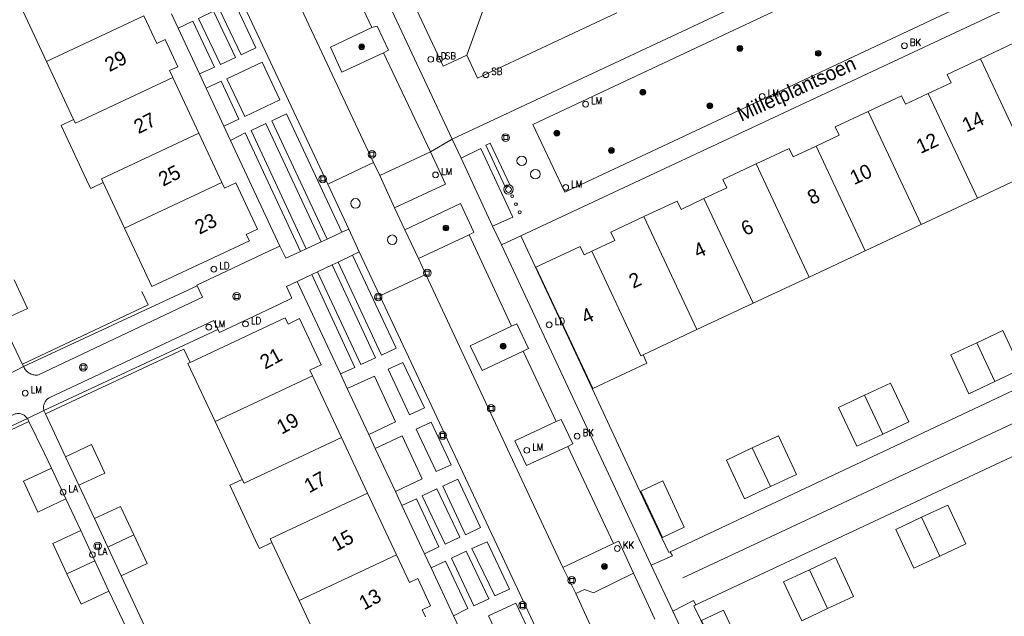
# Model space of a CAD drawing. Header units: metres. Extents: x 138165 to 154469, y 480134 to 494189.
# Tile 548 of 656: x 146764 to 146850, y 486614 to 486666. Entities that reach past the tile are written whole.
import ezdxf

# ---------------------------------------------------------------- set-up
doc = ezdxf.new("R2010")
doc.units = ezdxf.units.M
doc.header["$LTSCALE"] = 0.001
doc.header["$MEASUREMENT"] = 0
for name, color, linetype, lineweight in [('Level 5', 7, 'Continuous', 0), ('TOP-L-terrein schutting raster hek leuning', 7, 'Continuous', 0), ('TOP-L-topo objecten punt', 7, 'Continuous', 0), ('TOP-L-topo objecten vlak', 7, 'Continuous', 0), ('TOP-L-verharding molgoot', 7, 'Continuous', 0), ('TOP-T-topo huisnummering naamgeving', 7, 'Continuous', 0)]:
    doc.layers.add(name, color=color, linetype=linetype, lineweight=lineweight)
doc.styles.add('Style-INTL_ISO', font='INTL_ISO.shx')
doc.styles.add('Style-STANDARD', font='STANDARD.shx')

# ---------------------------------------------------------------- blocks, each defined once
blk = doc.blocks.new('24')
at = {"layer": 'TOP-L-topo objecten punt', "color": 7, "linetype": 'Continuous', "lineweight": 0}
for radius in [0.025, 0.0182, 0.0115, 0.005]:
    blk.add_circle((0, 0), radius, dxfattribs=at)
blk = doc.blocks.new('40')
at = {"layer": 'TOP-L-topo objecten punt', "color": 7, "linetype": 'Continuous', "lineweight": 0}
blk.add_circle((0, 0), 0.025, dxfattribs=at)
at = {"layer": 'TOP-L-topo objecten punt', "color": 7, "linetype": 'Continuous', "lineweight": 0, "style": 'Style-STANDARD'}
blk.add_text('LA', height=0.06, dxfattribs=at).set_placement((0.0483, 0))
blk = doc.blocks.new('39')
at = {"layer": 'TOP-L-topo objecten punt', "color": 7, "linetype": 'Continuous', "lineweight": 0}
for p, q in [((0.0175, 0.0175), (-0.0175, 0.0175)), ((-0.0175, 0.0175), (-0.0175, -0.0175)), ((0.0175, 0.0175), (0.0175, -0.0175)), ((0.0175, -0.0175), (-0.0175, -0.0175))]:
    blk.add_line(p, q, dxfattribs=at)
blk.add_circle((0, 0), 0.0332, dxfattribs=at)
blk = doc.blocks.new('121')
at = {"layer": 'TOP-L-topo objecten punt', "color": 7, "linetype": 'Continuous', "lineweight": 0}
blk.add_circle((0, 0), 0.025, dxfattribs=at)
at = {"layer": 'TOP-L-topo objecten punt', "color": 7, "linetype": 'Continuous', "lineweight": 0, "style": 'Style-STANDARD'}
blk.add_text('LD', height=0.06, dxfattribs=at).set_placement((0.0483, 0))
blk = doc.blocks.new('*U13')
at = {"layer": 'Level 5', "color": 7, "linetype": 'Continuous', "lineweight": 0}
blk.add_circle((0, 0), 0.0415, dxfattribs=at)
blk = doc.blocks.new('150')
at = {"layer": 'Level 5', "color": 7, "linetype": 'Continuous', "lineweight": 0}
blk.add_blockref('*U13', (0, 0), dxfattribs=at)
blk = doc.blocks.new('72')
at = {"layer": 'TOP-L-topo objecten punt', "color": 7, "linetype": 'Continuous', "lineweight": 0}
blk.add_circle((0, 0), 0.025, dxfattribs=at)
at = {"layer": 'TOP-L-topo objecten punt', "color": 7, "linetype": 'Continuous', "lineweight": 0, "style": 'Style-STANDARD'}
blk.add_text('BK', height=0.06, dxfattribs=at).set_placement((0.0483, 0))
blk = doc.blocks.new('16')
at = {"layer": 'TOP-L-topo objecten punt', "color": 7, "linetype": 'Continuous', "lineweight": 0}
blk.add_circle((0, 0), 0.025, dxfattribs=at)
at = {"layer": 'TOP-L-topo objecten punt', "color": 7, "linetype": 'Continuous', "lineweight": 0, "style": 'Style-STANDARD'}
blk.add_text('LM', height=0.06, dxfattribs=at).set_placement((0.0483, 0))
blk = doc.blocks.new('10')
at = {"layer": 'TOP-L-topo objecten punt', "linetype": 'Continuous', "lineweight": 0}
blk.add_circle((0, 0), 0.0125, dxfattribs=at)
blk = doc.blocks.new('119')
at = {"layer": 'TOP-L-topo objecten punt', "color": 7, "linetype": 'Continuous', "lineweight": 0}
blk.add_circle((0, 0), 0.025, dxfattribs=at)
at = {"layer": 'TOP-L-topo objecten punt', "color": 7, "linetype": 'Continuous', "lineweight": 0, "style": 'Style-STANDARD'}
blk.add_text('KK', height=0.06, dxfattribs=at).set_placement((0.0483, 0))
blk = doc.blocks.new('175')
at = {"layer": 'TOP-L-topo objecten punt', "color": 7, "linetype": 'Continuous', "lineweight": 0}
blk.add_circle((0, 0), 0.025, dxfattribs=at)
at = {"layer": 'TOP-L-topo objecten punt', "color": 7, "linetype": 'Continuous', "lineweight": 0, "style": 'Style-STANDARD'}
blk.add_text('SB', height=0.06, dxfattribs=at).set_placement((0.0483, 0))
blk = doc.blocks.new('27')
at = {"layer": 'TOP-L-topo objecten punt', "color": 7, "linetype": 'Continuous', "lineweight": 0}
for radius in [0.0415, 0.025]:
    blk.add_circle((0, 0), radius, dxfattribs=at)

msp = doc.modelspace()

# ---------------------------------------------------------------- linework, layer by layer
at = {"layer": 'TOP-L-terrein schutting raster hek leuning', "flags": 128}
for points in [[(146775.144, 486642.486), (146775.679, 486641.33), (146764.725, 486636.171)], [(146766.729, 486631.843), (146778.8, 486637.468), (146779.347, 486636.31)], [(146756.813, 486625.76), (146756.28, 486626.914), (146765.293, 486631.15)]]:
    msp.add_lwpolyline(points, dxfattribs=at)
at = {"layer": 'TOP-L-topo objecten vlak', "flags": 128}
for points in [[(146802.19, 486655.76), (146778.106, 486707.174)], [(146795.34, 486653.73), (146773.494, 486700.232)], [(146769.55, 486698.364), (146779.964, 486676.125), (146791.343, 486651.856)], [(146853.723, 486679.904), (146802.19, 486655.76)], [(146806.154, 486670.521), (146802.859, 486677.552), (146803.248, 486677.734), (146803.133, 486677.979), (146797.275, 486675.233), (146795.629, 486674.463), (146801.404, 486662.127), (146803.467, 486663.094)], [(146850.961, 486669.444), (146812.025, 486651.145), (146809.212, 486657.043), (146848.174, 486675.343)], [(146791.282, 486673.792), (146795.186, 486665.506)], [(146803.467, 486663.094), (146806.154, 486670.521)], [(146808.167, 486647.341), (146856.377, 486669.929)], [(146764.543, 486667.39), (146766.814, 486662.545)], [(146783.783, 486663.131), (146781.88, 486667.144), (146783.189, 486667.752), (146785.068, 486663.745), (146783.783, 486663.131)], [(146775.307, 486666.526), (146766.814, 486662.545)], [(146777.833, 486661.139), (146777.547, 486661.747), (146778.272, 486662.087), (146777.157, 486664.465), (146776.432, 486664.126), (146775.307, 486666.526)], [(146777.709, 486666.694), (146778.289, 486665.454)], [(146780.068, 486666.284), (146781.382, 486666.918), (146783.294, 486662.9), (146781.984, 486662.282), (146780.068, 486666.284)], [(146803.467, 486663.094), (146804.407, 486661.088), (146816.549, 486666.779)], [(146778.289, 486665.454), (146779.585, 486666.059), (146781.471, 486662.047), (146780.154, 486661.465)], [(146795.186, 486665.506), (146795.653, 486665.631), (146796.649, 486663.545), (146796.214, 486663.302)], [(146780.154, 486661.465), (146778.289, 486665.454)], [(146796.214, 486663.302), (146792.568, 486661.616), (146791.59, 486663.798), (146795.186, 486665.506)], [(146853.475, 486664.342), (146851.479, 486663.406), (146851.138, 486664.131), (146848.247, 486662.776)], [(146796.214, 486663.302), (146800.286, 486654.665)], [(146766.814, 486662.545), (146769.184, 486657.488)], [(146784.1, 486657.737), (146782.55, 486661.045), (146785.629, 486662.499), (146787.16, 486659.193), (146784.1, 486657.737)], [(146848.247, 486662.776), (146845.355, 486661.42), (146845.694, 486660.695), (146843.697, 486659.759)], [(146848.247, 486662.776), (146852.864, 486652.923)], [(146780.154, 486661.465), (146780.734, 486660.226)], [(146769.184, 486657.488), (146769.339, 486657.158), (146777.833, 486661.139)], [(146780.103, 486656.294), (146777.833, 486661.139)], [(146780.734, 486660.226), (146782.054, 486660.831), (146783.586, 486657.525), (146782.288, 486656.902)], [(146782.288, 486656.902), (146780.734, 486660.226)], [(146843.697, 486659.759), (146841.699, 486658.823), (146841.36, 486659.547), (146838.467, 486658.192)], [(146847.974, 486650.631), (146843.697, 486659.759)], [(146791.289, 486647.063), (146786.467, 486657.371), (146787.744, 486657.977), (146792.579, 486647.659)], [(146838.467, 486658.192), (146835.575, 486656.837), (146835.915, 486656.112), (146833.917, 486655.176)], [(146838.467, 486658.192), (146843.085, 486648.34)], [(146769.184, 486657.488), (146768.098, 486656.979), (146770.523, 486651.804), (146770.678, 486651.474), (146771.765, 486651.983)], [(146789.47, 486646.222), (146784.669, 486656.515), (146785.957, 486657.135), (146790.772, 486646.824)], [(146780.103, 486656.294), (146771.61, 486652.313), (146771.765, 486651.983)], [(146782.119, 486651.993), (146780.103, 486656.294)], [(146782.288, 486656.902), (146782.865, 486655.668)], [(146782.865, 486655.668), (146784.133, 486656.314), (146788.957, 486645.985)], [(146787.173, 486646.457), (146782.865, 486655.668)], [(146800.286, 486654.665), (146802.19, 486655.76)], [(146802.19, 486655.76), (146802.965, 486654.114)], [(146807.203, 486651.798), (146805.511, 486655.418), (146805.135, 486655.239), (146806.822, 486651.617), (146807.203, 486651.798)], [(146795.87, 486652.602), (146800.286, 486654.665)], [(146800.286, 486654.665), (146801.6, 486651.837), (146797.175, 486649.797)], [(146802.965, 486654.114), (146804.679, 486654.965), (146807.468, 486648.979), (146805.711, 486648.189)], [(146833.917, 486655.176), (146831.92, 486654.24), (146831.58, 486654.964), (146828.688, 486653.609)], [(146838.196, 486646.048), (146833.917, 486655.176)], [(146791.343, 486651.856), (146795.34, 486653.73)], [(146795.87, 486652.602), (146795.34, 486653.73)], [(146805.711, 486648.189), (146802.965, 486654.114)], [(146828.688, 486653.609), (146825.796, 486652.252), (146826.136, 486651.528), (146824.138, 486650.592)], [(146828.688, 486653.609), (146833.306, 486643.757)], [(146847.974, 486650.631), (146852.864, 486652.923)], [(146771.765, 486651.983), (146773.626, 486648.013)], [(146782.119, 486651.993), (146773.626, 486648.013)], [(146773.626, 486648.013), (146776.013, 486642.919), (146784.506, 486646.9), (146784.236, 486647.477), (146785.223, 486647.939), (146783.339, 486651.958), (146782.352, 486651.495), (146782.119, 486651.993)], [(146797.175, 486649.797), (146795.87, 486652.602)], [(146793.18, 486647.937), (146791.343, 486651.856)], [(146824.138, 486650.592), (146822.141, 486649.656), (146821.801, 486650.38), (146818.909, 486649.025)], [(146828.416, 486641.465), (146824.138, 486650.592)], [(146843.085, 486648.34), (146847.974, 486650.631)], [(146798.064, 486647.881), (146797.175, 486649.797)], [(146798.064, 486647.881), (146802.924, 486650.158), (146804.089, 486647.663), (146803.661, 486647.439)], [(146818.909, 486649.025), (146816.017, 486647.669), (146816.356, 486646.945), (146814.358, 486646.009)], [(146818.909, 486649.025), (146823.526, 486639.173)], [(146792.579, 486647.659), (146791.289, 486647.063)], [(146792.579, 486647.659), (146793.18, 486647.937)], [(146794.091, 486645.939), (146793.18, 486647.937)], [(146799.241, 486645.371), (146798.064, 486647.881)], [(146805.711, 486648.189), (146806.492, 486646.556)], [(146838.196, 486646.048), (146843.085, 486648.34)], [(146790.772, 486646.824), (146789.47, 486646.222)], [(146790.772, 486646.824), (146791.289, 486647.063)], [(146803.661, 486647.439), (146799.241, 486645.371)], [(146807.375, 486639.476), (146803.661, 486647.439)], [(146806.492, 486646.556), (146808.167, 486647.341)], [(146808.167, 486647.341), (146814.407, 486634.026), (146818.576, 486625.043), (146820.463, 486621.018), (146821.09, 486619.734), (146821.208, 486619.81)], [(146787.173, 486646.457), (146786.263, 486646.028), (146785.161, 486645.509), (146779.931, 486643.048), (146779.96, 486642.986)], [(146788.957, 486645.985), (146787.673, 486645.392), (146787.173, 486646.457)], [(146788.957, 486645.985), (146789.47, 486646.222)], [(146794.091, 486645.939), (146793.497, 486645.659)], [(146795.891, 486642.107), (146794.091, 486645.939)], [(146819.547, 486618.63), (146806.492, 486646.556)], [(146814.358, 486646.009), (146813.693, 486645.697), (146813.354, 486646.422), (146809.483, 486644.608), (146814.439, 486634.032), (146819.166, 486636.247), (146818.827, 486636.971)], [(146818.827, 486636.971), (146818.637, 486636.882), (146814.358, 486646.009)], [(146833.306, 486643.757), (146838.196, 486646.048)], [(146792.236, 486645.063), (146791.716, 486644.818)], [(146792.236, 486645.063), (146793.497, 486645.659)], [(146793.497, 486645.659), (146797.316, 486637.551), (146796.021, 486636.955), (146792.236, 486645.063)], [(146799.241, 486645.371), (146799.89, 486643.985)], [(146790.459, 486644.224), (146789.95, 486643.984)], [(146790.459, 486644.224), (146791.716, 486644.818)], [(146791.716, 486644.818), (146795.502, 486636.705), (146794.238, 486636.127), (146790.459, 486644.224)], [(146762.912, 486639.955), (146765.177, 486641.015), (146764.01, 486643.506)], [(146781.766, 486639.184), (146781.89, 486638.917), (146787.077, 486641.373), (146788.205, 486641.907), (146787.741, 486642.941), (146788.67, 486643.38)], [(146788.67, 486643.38), (146789.95, 486643.984)], [(146792.445, 486635.308), (146788.67, 486643.38)], [(146789.95, 486643.984), (146793.709, 486635.877), (146792.445, 486635.308)], [(146799.89, 486643.985), (146795.891, 486642.107)], [(146799.89, 486643.985), (146811.851, 486618.443)], [(146828.416, 486641.465), (146833.306, 486643.757)], [(146764.824, 486635.958), (146779.96, 486642.986)], [(146779.96, 486642.986), (146780.421, 486641.989), (146766.126, 486635.218), (146766.032, 486635.207), (146765.937, 486635.203), (146765.842, 486635.207), (146765.747, 486635.219), (146765.654, 486635.238), (146765.563, 486635.264), (146765.473, 486635.297), (146765.387, 486635.337), (146765.305, 486635.384), (146765.226, 486635.438), (146765.152, 486635.497), (146765.082, 486635.562), (146765.019, 486635.633), (146764.96, 486635.708), (146764.908, 486635.787), (146764.863, 486635.871), (146764.824, 486635.958)], [(146824.176, 486581.901), (146795.891, 486642.107)], [(146869.269, 486642.406), (146821.208, 486619.81)], [(146823.526, 486639.173), (146828.416, 486641.465)], [(146764.824, 486635.958), (146762.912, 486639.955)], [(146766.602, 486632.117), (146766.583, 486632.195), (146766.57, 486632.275), (146766.564, 486632.355), (146766.565, 486632.435), (146766.572, 486632.516), (146766.586, 486632.595), (146766.607, 486632.673), (146766.634, 486632.748), (146766.667, 486632.822), (146766.706, 486632.892), (146766.751, 486632.959), (146766.802, 486633.022), (146766.857, 486633.08), (146766.917, 486633.134), (146766.981, 486633.182), (146767.05, 486633.225), (146767.121, 486633.262), (146781.4, 486639.97), (146781.766, 486639.184)], [(146790.011, 486635.15), (146789.778, 486635.648), (146790.765, 486636.111), (146788.882, 486640.129), (146787.883, 486639.661), (146787.63, 486640.198), (146779.347, 486636.31), (146779.152, 486636.218), (146781.518, 486631.169)], [(146781.766, 486639.184), (146766.602, 486632.117)], [(146808.388, 486637.296), (146804.799, 486635.612), (146803.759, 486637.749), (146807.375, 486639.476)], [(146807.375, 486639.476), (146807.818, 486639.688), (146808.832, 486637.517), (146808.388, 486637.296)], [(146818.827, 486636.971), (146823.526, 486639.173)], [(146849.504, 486634.644), (146851.769, 486635.712), (146850.183, 486639.094), (146847.917, 486638.031)], [(146811.258, 486631.167), (146808.388, 486637.296)], [(146823.437, 486615.196), (146871.478, 486637.664)], [(146847.917, 486638.031), (146845.654, 486636.971), (146847.239, 486633.589), (146849.504, 486634.644)], [(146849.504, 486634.644), (146847.917, 486638.031)], [(146763.409, 486635.226), (146764.824, 486635.958)], [(146798.48, 486631.736), (146796.614, 486635.724), (146797.874, 486636.317), (146799.781, 486632.349), (146798.48, 486631.736)], [(146790.011, 486635.15), (146781.518, 486631.169)], [(146792.536, 486629.763), (146790.011, 486635.15)], [(146792.445, 486635.308), (146793.031, 486634.053)], [(146793.031, 486634.053), (146795.412, 486635.125), (146797.25, 486631.147), (146794.915, 486630.026)], [(146794.915, 486630.026), (146793.031, 486634.053)], [(146839.728, 486630.06), (146841.989, 486631.128), (146840.404, 486634.511), (146838.139, 486633.449)], [(146838.139, 486633.449), (146835.875, 486632.388), (146837.46, 486629.006), (146839.728, 486630.06)], [(146838.139, 486633.449), (146839.728, 486630.06)], [(146740.292, 486620.626), (146764.019, 486631.794), (146764.096, 486631.82), (146764.174, 486631.84), (146764.254, 486631.853), (146764.335, 486631.859), (146764.416, 486631.858), (146764.496, 486631.85), (146764.576, 486631.835), (146764.654, 486631.814), (146764.73, 486631.786), (146764.803, 486631.751), (146764.873, 486631.71), (146764.939, 486631.664), (146765.001, 486631.612), (146765.059, 486631.555), (146765.111, 486631.493), (146765.157, 486631.426)], [(146765.157, 486631.426), (146741.706, 486620.478), (146744.092, 486615.387)], [(146766.602, 486632.117), (146765.157, 486631.426)], [(146765.157, 486631.426), (146765.293, 486631.15), (146766.651, 486628.383), (146767.254, 486627.099)], [(146768.471, 486628.091), (146766.729, 486631.843), (146766.602, 486632.117)], [(146811.258, 486631.167), (146811.698, 486631.348), (146812.718, 486629.226), (146812.279, 486628.984)], [(146781.518, 486631.169), (146783.888, 486626.112)], [(146800.796, 486626.798), (146799.048, 486630.505), (146800.351, 486631.12), (146802.096, 486627.375), (146800.796, 486626.798)], [(146812.279, 486628.984), (146808.661, 486627.321), (146807.642, 486629.478), (146811.258, 486631.167)], [(146783.888, 486626.112), (146784.043, 486625.782), (146792.536, 486629.763)], [(146794.807, 486624.918), (146792.536, 486629.763)], [(146794.915, 486630.026), (146795.489, 486628.797)], [(146795.489, 486628.797), (146797.837, 486629.907), (146799.585, 486626.168), (146797.239, 486625.055)], [(146829.945, 486625.484), (146832.21, 486626.545), (146830.625, 486629.927), (146828.357, 486628.865)], [(146769.638, 486625.601), (146771.902, 486626.662), (146770.735, 486629.152), (146768.471, 486628.091)], [(146797.239, 486625.055), (146795.489, 486628.797)], [(146816.242, 486620.544), (146812.279, 486628.984)], [(146828.357, 486628.865), (146826.097, 486627.804), (146827.681, 486624.423), (146829.945, 486625.484)], [(146828.357, 486628.865), (146829.945, 486625.484)], [(146769.638, 486625.601), (146768.471, 486628.091)], [(146767.254, 486627.099), (146764.815, 486625.955), (146766.073, 486623.269), (146768.516, 486624.414)], [(146767.254, 486627.099), (146768.516, 486624.414)], [(146803.36, 486621.284), (146801.367, 486625.534), (146802.675, 486626.133), (146804.647, 486621.914), (146803.36, 486621.284)], [(146770.998, 486622.705), (146769.638, 486625.601)], [(146783.888, 486626.112), (146782.802, 486625.603), (146785.227, 486620.428), (146785.382, 486620.098), (146786.468, 486620.607)], [(146801.575, 486620.476), (146799.585, 486624.68), (146800.844, 486625.285), (146802.862, 486621.087), (146801.575, 486620.476)], [(146820.516, 486621.065), (146822.423, 486621.958), (146820.541, 486625.978), (146818.633, 486625.084), (146820.516, 486621.065)], [(146768.516, 486624.414), (146769.812, 486621.666)], [(146794.807, 486624.918), (146786.313, 486620.937), (146786.468, 486620.607)], [(146797.332, 486619.531), (146794.807, 486624.918)], [(146797.239, 486625.055), (146797.808, 486623.838)], [(146797.808, 486623.838), (146799.07, 486624.434), (146801.03, 486620.243), (146799.77, 486619.643)], [(146774.429, 486621.276), (146773.263, 486623.765), (146770.998, 486622.705)], [(146799.77, 486619.643), (146797.808, 486623.838)], [(146844.704, 486619.44), (146846.968, 486620.502), (146845.388, 486623.885), (146843.119, 486622.822)], [(146772.165, 486620.215), (146770.998, 486622.705)], [(146843.119, 486622.822), (146840.858, 486621.763), (146842.443, 486618.381), (146844.704, 486619.44)], [(146843.119, 486622.822), (146844.704, 486619.44)], [(146769.812, 486621.666), (146767.363, 486620.518), (146768.599, 486617.881)], [(146769.812, 486621.666), (146771.041, 486619.026)], [(146774.429, 486621.276), (146772.165, 486620.215)], [(146773.332, 486617.725), (146775.597, 486618.785), (146774.429, 486621.276)], [(146773.332, 486617.725), (146772.165, 486620.215)], [(146786.468, 486620.607), (146788.838, 486615.55)], [(146805.894, 486615.958), (146803.913, 486620.083), (146805.235, 486620.676), (146807.189, 486616.56), (146805.894, 486615.958)], [(146811.851, 486618.443), (146816.242, 486620.544)], [(146816.242, 486620.544), (146816.707, 486620.739), (146818.006, 486617.93)], [(146788.838, 486615.55), (146797.332, 486619.531)], [(146799.857, 486614.143), (146799.572, 486614.752), (146800.296, 486615.091), (146799.182, 486617.47), (146798.457, 486617.13), (146797.332, 486619.531)], [(146799.77, 486619.643), (146800.344, 486618.415)], [(146804.08, 486615.089), (146802.123, 486619.241), (146803.409, 486619.849), (146805.392, 486615.718), (146804.08, 486615.089)], [(146821.208, 486619.81), (146821.386, 486619.448), (146819.547, 486618.63)], [(146834.924, 486614.857), (146837.189, 486615.919), (146835.608, 486619.303), (146833.339, 486618.239)], [(146768.599, 486617.881), (146771.041, 486619.026)], [(146771.041, 486619.026), (146772.269, 486616.385)], [(146800.344, 486618.415), (146801.606, 486618.993), (146803.545, 486614.859), (146802.303, 486614.225)], [(146802.303, 486614.225), (146800.344, 486618.415)], [(146812.96, 486616.16), (146811.851, 486618.443)], [(146821.416, 486614.642), (146819.547, 486618.63)], [(146768.599, 486617.881), (146769.834, 486615.245), (146772.269, 486616.385)], [(146775.784, 486612.469), (146773.332, 486617.725)], [(146818.006, 486617.93), (146814.503, 486616.244), (146813.725, 486616.525), (146812.96, 486616.16)], [(146819.849, 486613.946), (146818.006, 486617.93)], [(146833.339, 486618.239), (146831.079, 486617.18), (146832.664, 486613.797), (146834.924, 486614.857)], [(146834.924, 486614.857), (146833.339, 486618.239)], [(146772.269, 486616.385), (146772.929, 486614.967), (146774.281, 486612.111)], [(146812.96, 486616.16), (146815.278, 486611.158)], [(146788.838, 486615.55), (146791.364, 486610.164)], [(146809.439, 486605.553), (146805.366, 486614.211), (146807.728, 486615.318), (146811.81, 486606.695), (146809.439, 486605.553)], [(146821.416, 486614.642), (146823.242, 486615.576), (146823.437, 486615.196)], [(146823.437, 486615.196), (146823.258, 486615.105), (146823.867, 486613.836), (146825.742, 486609.805), (146829.952, 486600.829), (146831.997, 486596.461), (146836.174, 486587.539)], [(146802.303, 486614.225), (146802.872, 486613.009)], [(146834.503, 486586.754), (146830.188, 486595.943), (146821.416, 486614.642)], [(146823.918, 486613.824), (146825.801, 486609.805), (146827.717, 486610.703), (146825.835, 486614.722), (146823.918, 486613.824)]]:
    msp.add_lwpolyline(points, dxfattribs=at)
at = {"layer": 'TOP-L-verharding molgoot', "flags": 128}
msp.add_lwpolyline([(146870.284, 486639.979), (146822.312, 486617.548)], dxfattribs=at)

# ---------------------------------------------------------------- block references
at = {"layer": 'TOP-L-topo objecten punt', "xscale": 10, "yscale": 10, "zscale": 10}
for name, p in [('24', (146794.298, 486663.813)), ('24', (146827.277, 486663.682)), ('72', (146841.612, 486663.921)), ('121', (146800.317, 486662.734)), ('175', (146801.083, 486662.736)), ('24', (146834.109, 486663.253)), ('175', (146805.125, 486661.391)), ('24', (146818.813, 486659.862)), ('16', (146829.222, 486659.502)), ('16', (146813.825, 486658.825)), ('24', (146824.652, 486658.686)), ('39', (146806.856, 486655.905)), ('24', (146811.311, 486656.295)), ('39', (146795.197, 486654.457)), ('24', (146816.07, 486654.794)), ('150', (146808.251, 486653.88)), ('16', (146800.745, 486652.656)), ('150', (146809.443, 486652.721)), ('39', (146790.902, 486652.305)), ('16', (146812.088, 486651.566)), ('27', (146807.101, 486651.389)), ('150', (146793.76, 486650.176)), ('10', (146807.419, 486650.806)), ('10', (146807.751, 486650.106)), ('10', (146808.073, 486649.403)), ('24', (146801.646, 486648.029)), ('150', (146796.96, 486647.008)), ('121', (146781.408, 486644.442)), ('39', (146800.022, 486644.105)), ('39', (146783.405, 486642.073)), ('39', (146795.739, 486642.026)), ('16', (146780.972, 486639.38)), ('121', (146784.169, 486639.661)), ('121', (146810.645, 486639.588)), ('24', (146806.635, 486637.719)), ('39', (146770.023, 486635.89)), ('16', (146764.972, 486633.632)), ('39', (146805.588, 486632.307)), ('72', (146813.081, 486629.885)), ('39', (146801.356, 486629.944)), ('16', (146808.689, 486628.65)), ('40', (146768.264, 486625.003)), ('40', (146770.82, 486619.556)), ('39', (146771.276, 486620.31)), ('119', (146816.589, 486620.092)), ('24', (146815.462, 486618.532)), ('39', (146812.615, 486617.314)), ('39', (146808.322, 486615.135))]:
    msp.add_blockref(name, p, dxfattribs=at)

# ---------------------------------------------------------------- texts
at = {"layer": 'TOP-T-topo huisnummering naamgeving', "style": 'Style-INTL_ISO'}
for s, rotation, p in [('29', 27.3, (146772.312, 486661.608)), ('Milletplantsoen', 24.5, (146827.383, 486657.29)), ('27', 27.3, (146774.848, 486656.199)), ('14', 25.1, (146847.015, 486656.344)), ('12', 25.1, (146843.021, 486654.473)), ('10', 25.1, (146837.237, 486651.762)), ('25', 27.3, (146776.991, 486651.626)), ('8', 25.1, (146833.534, 486650.027)), ('23', 27.3, (146780.161, 486647.431)), ('6', 25.1, (146827.75, 486647.315)), ('4', 25.1, (146823.603, 486645.371)), ('2', 25.1, (146817.969, 486642.731)), ('4', 25.1, (146813.814, 486639.636)), ('21', 28.7, (146785.873, 486635.672)), ('19', 28.7, (146787.323, 486630.008)), ('17', 28.7, (146789.721, 486624.892)), ('15', 28.7, (146792.102, 486619.811)), ('13', 28.7, (146794.506, 486614.681))]:
    msp.add_text(s, height=1.25, rotation=rotation, dxfattribs=at).set_placement(p)

doc.saveas('drawing.dxf')
